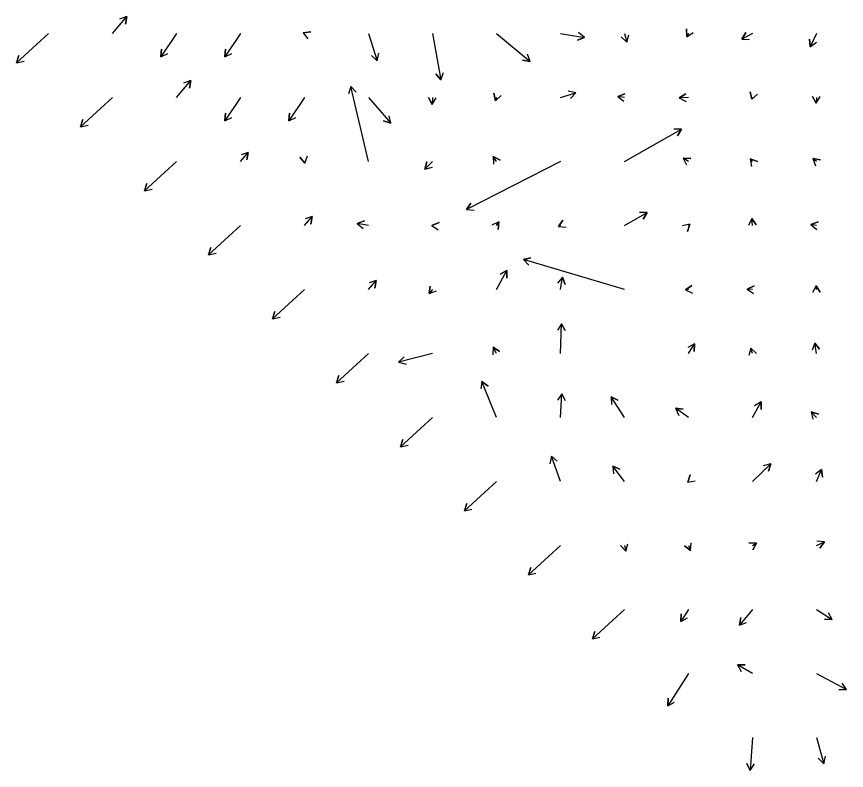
# Model space of a CAD drawing. Extents: x 954385 to 988206, y 1868364 to 1924553.
# Drawn here: x 960732 to 961381, y 1901943 to 1902532 of the extents above; entities that cross this region are included whole.
import ezdxf

# ---------------------------------------------------------------- set-up
doc = ezdxf.new("R2010")
doc.units = 0
doc.layers.add('Slopes', color=7, linetype='Continuous')

msp = doc.modelspace()

# ---------------------------------------------------------------- linework, layer by layer
at = {"layer": 'Slopes'}
for points in [[(960807.13, 1902518.93), (960818.27, 1902532.08), (960817.2, 1902526.18), (960818.27, 1902532.08), (960812.62, 1902530.05)], [(960757.13, 1902518.93), (960732.18, 1902496.09), (960733.99, 1902501.81), (960732.18, 1902496.09), (960738.04, 1902497.39)], [(960857.13, 1902518.93), (960844.96, 1902500.61), (960845.34, 1902506.59), (960844.96, 1902500.61), (960850.33, 1902503.27)], [(960907.13, 1902518.93), (960894.96, 1902500.61), (960895.34, 1902506.59), (960894.96, 1902500.61), (960900.33, 1902503.27)], [(960957.13, 1902518.93), (960956.06, 1902519.34), (960961.98, 1902520.28), (960956.06, 1902519.34), (960959.84, 1902514.68)], [(961007.13, 1902518.93), (961014.06, 1902497.65), (961009.6, 1902501.66), (961014.06, 1902497.65), (961015.31, 1902503.52)], [(961057.13, 1902518.93), (961063.74, 1902482.75), (961059.86, 1902487.32), (961063.74, 1902482.75), (961065.76, 1902488.4)], [(961107.13, 1902518.93), (961133.41, 1902497.11), (961127.5, 1902498.12), (961133.41, 1902497.11), (961131.33, 1902502.73)], [(961157.13, 1902518.93), (961176.01, 1902515.75), (961170.38, 1902513.65), (961176.01, 1902515.75), (961171.38, 1902519.57)], [(961207.13, 1902518.93), (961208.92, 1902512.1), (961204.7, 1902516.37), (961208.92, 1902512.1), (961210.5, 1902517.89)], [(961257.13, 1902518.93), (961255.84, 1902516.41), (961255.54, 1902522.41), (961255.84, 1902516.41), (961260.88, 1902519.67)], [(961307.13, 1902518.93), (961299.01, 1902514.43), (961302.11, 1902519.58), (961299.01, 1902514.43), (961305.01, 1902514.33)], [(961357.13, 1902518.93), (961352.39, 1902508.52), (961351.81, 1902514.49), (961352.39, 1902508.52), (961357.27, 1902512)], [(960857.13, 1902468.93), (960868.27, 1902482.08), (960867.2, 1902476.18), (960868.27, 1902482.08), (960862.62, 1902480.05)], [(961007.13, 1902418.93), (960993.35, 1902477.47), (960997.46, 1902473.1), (960993.35, 1902477.47), (960991.62, 1902471.73)], [(961107.13, 1902468.93), (961106.31, 1902466.4), (961105.06, 1902472.27), (961106.31, 1902466.4), (961110.77, 1902470.42)], [(961157.13, 1902468.93), (961169.1, 1902472.43), (961164.95, 1902468.09), (961169.1, 1902472.43), (961163.27, 1902473.85)], [(961207.13, 1902468.93), (961201.97, 1902469.8), (961207.6, 1902471.89), (961201.97, 1902469.8), (961206.59, 1902465.98)], [(961257.13, 1902468.93), (961249.98, 1902468.67), (961255.07, 1902471.86), (961249.98, 1902468.67), (961255.28, 1902465.86)], [(961307.13, 1902468.93), (961306.64, 1902467.53), (961305.53, 1902473.43), (961306.64, 1902467.53), (961311.19, 1902471.44)], [(960807.13, 1902468.93), (960782.18, 1902446.09), (960783.99, 1902451.81), (960782.18, 1902446.09), (960788.04, 1902447.39)], [(960907.13, 1902468.93), (960894.96, 1902450.61), (960895.34, 1902456.59), (960894.96, 1902450.61), (960900.33, 1902453.27)], [(960957.13, 1902468.93), (960944.96, 1902450.61), (960945.34, 1902456.59), (960944.96, 1902450.61), (960950.33, 1902453.27)], [(961007.13, 1902468.93), (961024.58, 1902448.8), (961018.91, 1902450.76), (961024.58, 1902448.8), (961023.44, 1902454.69)], [(961057.13, 1902468.93), (961057.02, 1902463.54), (961054.13, 1902468.79), (961057.02, 1902463.54), (961060.13, 1902468.67)], [(961357.13, 1902468.93), (961357.01, 1902464.54), (961354.15, 1902469.81), (961357.01, 1902464.54), (961360.15, 1902469.65)], [(961207.13, 1902418.93), (961251.71, 1902444.22), (961248.67, 1902439.04), (961251.71, 1902444.22), (961245.71, 1902444.26)], [(960907.13, 1902418.93), (960913.25, 1902425.99), (960912.12, 1902420.1), (960913.25, 1902425.99), (960907.58, 1902424.03)], [(960957.13, 1902418.93), (960957.33, 1902417.71), (960953.54, 1902422.36), (960957.33, 1902417.71), (960959.47, 1902423.31)], [(961107.13, 1902418.93), (961104.7, 1902422.74), (961110.02, 1902419.98), (961104.7, 1902422.74), (961104.96, 1902416.75)], [(961257.13, 1902418.93), (961253.14, 1902421.6), (961259.13, 1902421.2), (961253.14, 1902421.6), (961255.79, 1902416.22)], [(961307.13, 1902418.93), (961305.47, 1902420.91), (961311.11, 1902418.85), (961305.47, 1902420.91), (961306.5, 1902415)], [(961357.13, 1902418.93), (961354.35, 1902421.15), (961360.28, 1902420.25), (961354.35, 1902421.15), (961356.53, 1902415.57)], [(960857.13, 1902418.93), (960832.18, 1902396.09), (960833.99, 1902401.81), (960832.18, 1902396.09), (960838.04, 1902397.39)], [(961057.13, 1902418.93), (961051.3, 1902412.81), (961052.72, 1902418.64), (961051.3, 1902412.81), (961057.06, 1902414.5)], [(961157.13, 1902418.93), (961083.8, 1902381.33), (961087.06, 1902386.37), (961083.8, 1902381.33), (961089.79, 1902381.03)], [(960957.13, 1902368.93), (960963.25, 1902375.99), (960962.12, 1902370.1), (960963.25, 1902375.99), (960957.58, 1902374.03)], [(961207.13, 1902368.93), (961224.84, 1902379.14), (961221.84, 1902373.94), (961224.84, 1902379.14), (961218.84, 1902379.14)], [(960907.13, 1902368.93), (960882.18, 1902346.09), (960883.99, 1902351.81), (960882.18, 1902346.09), (960888.04, 1902347.39)], [(961007.13, 1902368.93), (960998.3, 1902370.38), (961003.92, 1902372.5), (960998.3, 1902370.38), (961002.94, 1902366.58)], [(961057.13, 1902368.93), (961056.78, 1902368.96), (961062.26, 1902371.4), (961056.78, 1902368.96), (961061.63, 1902365.44)], [(961107.13, 1902368.93), (961109.02, 1902371.7), (961108.57, 1902365.72), (961109.02, 1902371.7), (961103.62, 1902369.1)], [(961157.13, 1902368.93), (961155.52, 1902368.19), (961158.99, 1902373.09), (961155.52, 1902368.19), (961161.5, 1902367.63)], [(961257.13, 1902368.93), (961258.3, 1902369.97), (961256.42, 1902364.27), (961258.3, 1902369.97), (961252.43, 1902368.75)], [(961307.13, 1902368.93), (961306.73, 1902374.41), (961310.1, 1902369.44), (961306.73, 1902374.41), (961304.12, 1902369.01)], [(961357.13, 1902368.93), (961352.85, 1902369.7), (961358.5, 1902371.73), (961352.85, 1902369.7), (961357.43, 1902365.83)], [(961207.13, 1902318.93), (961128.24, 1902342.36), (961134.07, 1902343.76), (961128.24, 1902342.36), (961132.37, 1902338.01)], [(961107.13, 1902318.93), (961115.25, 1902333.79), (961115.39, 1902327.79), (961115.25, 1902333.79), (961110.13, 1902330.67)], [(961007.13, 1902318.93), (961013.25, 1902325.99), (961012.12, 1902320.1), (961013.25, 1902325.99), (961007.58, 1902324.03)], [(961157.13, 1902318.93), (961158.74, 1902328.58), (961160.85, 1902322.97), (961158.74, 1902328.58), (961154.93, 1902323.95)], [(960957.13, 1902318.93), (960932.18, 1902296.09), (960933.99, 1902301.81), (960932.18, 1902296.09), (960938.04, 1902297.39)], [(961057.13, 1902318.93), (961054.64, 1902315.73), (961055.46, 1902321.67), (961054.64, 1902315.73), (961060.2, 1902317.99)], [(961257.13, 1902318.93), (961254.82, 1902318.75), (961259.77, 1902322.14), (961254.82, 1902318.75), (961260.23, 1902316.16)], [(961307.13, 1902318.93), (961303.04, 1902319.22), (961308.44, 1902321.84), (961303.04, 1902319.22), (961308.01, 1902315.86)], [(961357.13, 1902318.93), (961357.01, 1902321.84), (961360.22, 1902316.77), (961357.01, 1902321.84), (961354.23, 1902316.52)], [(961157.13, 1902268.93), (961157.98, 1902292.23), (961160.79, 1902286.93), (961157.98, 1902292.23), (961154.79, 1902287.15)], [(961107.13, 1902268.93), (961104.59, 1902273.87), (961109.63, 1902270.62), (961104.59, 1902273.87), (961104.3, 1902267.88)], [(961257.13, 1902268.93), (961261.94, 1902276.5), (961261.69, 1902270.51), (961261.94, 1902276.5), (961256.62, 1902273.72)], [(961307.13, 1902268.93), (961306.01, 1902273.09), (961310.26, 1902268.86), (961306.01, 1902273.09), (961304.46, 1902267.29)], [(961357.13, 1902268.93), (961356.01, 1902277.07), (961359.69, 1902272.33), (961356.01, 1902277.07), (961353.75, 1902271.51)], [(961007.13, 1902268.93), (960982.18, 1902246.09), (960983.99, 1902251.81), (960982.18, 1902246.09), (960988.04, 1902247.39)], [(961057.13, 1902268.93), (961030.7, 1902262.15), (961034.99, 1902266.35), (961030.7, 1902262.15), (961036.48, 1902260.54)], [(961107.13, 1902218.93), (961095.84, 1902247.18), (961100.55, 1902243.47), (961095.84, 1902247.18), (961094.98, 1902241.24)], [(961157.13, 1902218.93), (961158.24, 1902237.51), (961160.92, 1902232.15), (961158.24, 1902237.51), (961154.93, 1902232.5)], [(961207.13, 1902218.93), (961196.8, 1902235.19), (961202.12, 1902232.41), (961196.8, 1902235.19), (961197.05, 1902229.2)], [(961257.13, 1902218.93), (961247.15, 1902226.14), (961253.12, 1902225.53), (961247.15, 1902226.14), (961249.61, 1902220.66)], [(961307.13, 1902218.93), (961313.93, 1902231.14), (961314.02, 1902225.14), (961313.93, 1902231.14), (961308.78, 1902228.06)], [(961057.13, 1902218.93), (961032.18, 1902196.09), (961033.99, 1902201.81), (961032.18, 1902196.09), (961038.04, 1902197.39)], [(961357.13, 1902218.93), (961353.05, 1902223.43), (961358.76, 1902221.6), (961353.05, 1902223.43), (961354.31, 1902217.57)], [(961157.13, 1902168.93), (961150.05, 1902188.77), (961154.63, 1902184.88), (961150.05, 1902188.77), (961148.97, 1902182.87)], [(961207.13, 1902168.93), (961198, 1902181), (961203.52, 1902178.67), (961198, 1902181), (961198.74, 1902175.05)], [(961307.13, 1902168.93), (961321.49, 1902182.78), (961319.83, 1902177.01), (961321.49, 1902182.78), (961315.66, 1902181.33)], [(961257.13, 1902168.93), (961256.62, 1902168.49), (961258.6, 1902174.16), (961256.62, 1902168.49), (961262.52, 1902169.61)], [(961357.13, 1902168.93), (961361.14, 1902178.36), (961361.87, 1902172.4), (961361.14, 1902178.36), (961356.35, 1902174.75)], [(961107.13, 1902168.93), (961082.18, 1902146.09), (961083.99, 1902151.81), (961082.18, 1902146.09), (961088.04, 1902147.39)], [(961357.13, 1902118.93), (961363.4, 1902121.75), (961359.9, 1902116.88), (961363.4, 1902121.75), (961357.43, 1902122.35)], [(961157.13, 1902118.93), (961132.18, 1902096.09), (961133.99, 1902101.81), (961132.18, 1902096.09), (961138.04, 1902097.39)], [(961207.13, 1902118.93), (961208.17, 1902114.54), (961204.05, 1902118.91), (961208.17, 1902114.54), (961209.89, 1902120.29)], [(961257.13, 1902118.93), (961258.84, 1902115.15), (961253.97, 1902118.64), (961258.84, 1902115.15), (961259.43, 1902121.12)], [(961307.13, 1902118.93), (961310.48, 1902120.8), (961307.41, 1902115.65), (961310.48, 1902120.8), (961304.48, 1902120.88)], [(961207.13, 1902068.93), (961182.18, 1902046.09), (961183.99, 1902051.81), (961182.18, 1902046.09), (961188.04, 1902047.39)], [(961257.13, 1902068.93), (961251.19, 1902059.75), (961251.5, 1902065.74), (961251.19, 1902059.75), (961256.53, 1902062.48)], [(961307.13, 1902068.93), (961296.98, 1902056.86), (961298.03, 1902062.77), (961296.98, 1902056.86), (961302.62, 1902058.91)], [(961357.13, 1902068.93), (961369.44, 1902061.18), (961363.45, 1902061.41), (961369.44, 1902061.18), (961366.64, 1902066.49)], [(961307.13, 1902018.93), (961295.53, 1902025.87), (961301.52, 1902025.78), (961295.53, 1902025.87), (961298.44, 1902020.63)], [(961257.13, 1902018.93), (961240.95, 1901993.82), (961241.24, 1901999.81), (961240.95, 1901993.82), (961246.29, 1901996.56)], [(961357.13, 1902018.93), (961380.61, 1902006.46), (961374.62, 1902006.25), (961380.61, 1902006.46), (961377.43, 1902011.55)], [(961307.13, 1901968.93), (961305.53, 1901943.37), (961302.86, 1901948.74), (961305.53, 1901943.37), (961308.85, 1901948.36)], [(961357.13, 1901968.93), (961362.87, 1901948.62), (961358.57, 1901952.8), (961362.87, 1901948.62), (961364.34, 1901954.43)]]:
    msp.add_lwpolyline(points, dxfattribs=at)

doc.saveas('drawing.dxf')
